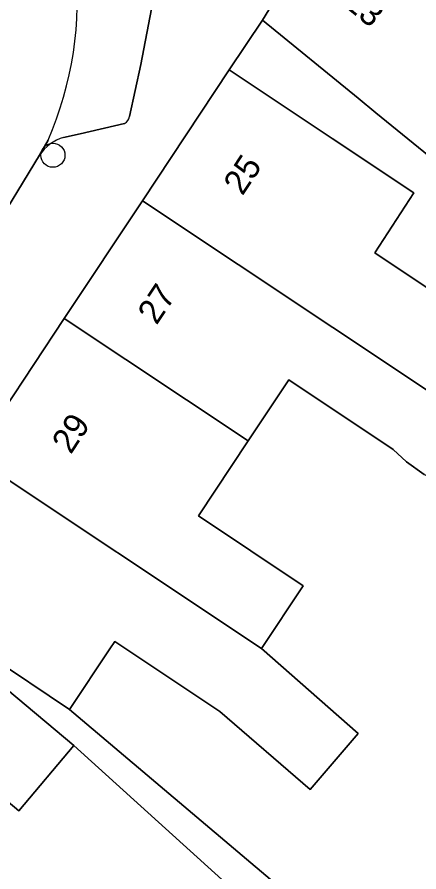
# Model space of a CAD drawing. Extents: x 160102 to 160934, y 382045 to 382923.
# Drawn here: x 160795.34 to 160811.62, y 382744.76 to 382779.35 of the extents above; entities that cross this region are included whole.
import ezdxf

# ---------------------------------------------------------------- set-up
doc = ezdxf.new("R2010")
doc.units = 0
for name, color, linetype in [('IMGEO_Boom', 7, 'Continuous'), ('IMGEO_Erf', 7, 'Continuous'), ('IMGEO_Pand', 7, 'Continuous'), ('IMGEO_Pand_nummerreeks', 7, 'Continuous'), ('IMGEO_Parkeervlak_open', 7, 'Continuous'), ('IMGEO_Rijbaan_lokaal_open', 7, 'Continuous'), ('IMGEO_Voetpad_open', 7, 'Continuous')]:
    doc.layers.add(name, color=color, linetype=linetype)

msp = doc.modelspace()

# ---------------------------------------------------------------- linework, layer by layer
at = {"layer": 'IMGEO_Boom'}
msp.add_circle((160796.789, 382773.756), 0.489, dxfattribs=at)
at = {"layer": 'IMGEO_Erf'}
for points in [[(160814.052, 382772.086), (160809.871, 382775.473), (160809.161, 382776.067), (160805.278, 382779.217), (160803.934, 382777.206), (160808.098, 382774.438), (160811.416, 382772.229), (160809.837, 382769.801), (160814.018, 382767.021)], [(160811.827, 382760.832), (160811.114, 382761.348), (160810.578, 382761.848), (160806.342, 382764.664), (160804.701, 382762.196), (160802.683, 382759.16), (160806.934, 382756.335), (160805.244, 382753.792), (160809.16, 382750.362), (160807.212, 382748.098), (160803.552, 382751.247), (160799.299, 382754.075), (160799.09, 382753.781), (160797.463, 382751.334), (160805.938, 382744.171)], [(160805.066, 382743.156), (160797.637, 382749.874), (160795.411, 382747.227), (160792.727, 382749.483), (160790.144, 382751.271), (160791.87, 382753.764), (160789.421, 382755.308), (160787.629, 382756.535), (160782.516, 382747.95), (160784.943, 382745.491), (160789.489, 382749.978), (160791.696, 382747.743), (160793.76, 382745.652), (160789.259, 382741.209)]]:
    msp.add_lwpolyline(points, dxfattribs=at)
at = {"layer": 'IMGEO_Pand'}
for points in [[(160810.458, 382784.84), (160812.317, 382786.788), (160809.928, 382789.068), (160808.005, 382787.053), (160807.398, 382787.633), (160809.416, 382789.747), (160809.228, 382789.927), (160803.33, 382783.747), (160806.304, 382780.909), (160805.278, 382779.217), (160809.161, 382776.067), (160809.871, 382775.473), (160814.052, 382772.086), (160816.387, 382774.746), (160812.321, 382778.04), (160814.83, 382780.668)], [(160811.416, 382772.229), (160808.098, 382774.438), (160803.934, 382777.206), (160800.414, 382771.91), (160812.003, 382764.206), (160812.096, 382764.13), (160812.391, 382764.573), (160814.018, 382767.021), (160809.837, 382769.801)], [(160800.414, 382771.91), (160797.249, 382767.149), (160804.701, 382762.196), (160806.342, 382764.664), (160810.578, 382761.848), (160811.114, 382761.348), (160811.827, 382760.832), (160812.291, 382760.657), (160812.84, 382760.503), (160813.538, 382760.494), (160814.238, 382760.635), (160814.707, 382760.862), (160815.176, 382761.153), (160815.667, 382761.592), (160814.82, 382762.363), (160812.391, 382764.573), (160812.096, 382764.13), (160812.003, 382764.206)], [(160793.541, 382761.572), (160805.244, 382753.792), (160806.934, 382756.335), (160802.683, 382759.16), (160804.701, 382762.196), (160797.249, 382767.149)], [(160793.541, 382761.572), (160790.023, 382756.28), (160794.187, 382753.512), (160797.463, 382751.334), (160799.09, 382753.781), (160799.299, 382754.075), (160803.552, 382751.247), (160807.212, 382748.098), (160809.16, 382750.362), (160805.244, 382753.792)], [(160797.637, 382749.874), (160794.954, 382752.13), (160794.688, 382751.814), (160792.727, 382749.483), (160795.411, 382747.227)]]:
    msp.add_lwpolyline(points, close=True, dxfattribs=at)
at = {"layer": 'IMGEO_Parkeervlak_open'}
for points in [[(160799.89, 382775.323), (160800.356, 382777.424), (160800.783, 382779.673)], [(160797.225, 382774.476), (160797.899, 382774.628), (160799.691, 382775.038)], [(160796.592, 382774.371), (160796.246, 382773.759)]]:
    msp.add_lwpolyline(points, dxfattribs=at)
for centre, radius, start, end in [((160783.659, 382780.037), 14.12, 336.3423, 6.3512), ((160799.523, 382775.367), 0.369, 296.9948, 353.1562), ((160797.704, 382772.795), 1.748, 105.9036, 146.533)]:
    msp.add_arc(centre, radius, start, end, dxfattribs=at)
at = {"layer": 'IMGEO_Rijbaan_lokaal_open'}
msp.add_lwpolyline([(160791.28, 382772.967), (160789.348, 382769.291), (160787.679, 382766.661), (160790.619, 382764.66), (160794.248, 382770.496), (160796.246, 382773.759), (160796.592, 382774.371)], dxfattribs=at)
msp.add_arc((160783.659, 382780.037), 14.12, 336.3423, 6.3512, dxfattribs=at)
at = {"layer": 'IMGEO_Voetpad_open'}
for points in [[(160797.249, 382767.149), (160800.414, 382771.91), (160803.934, 382777.206), (160805.278, 382779.217), (160806.304, 382780.909), (160803.33, 382783.747), (160798.687, 382788.177), (160794.186, 382792.473), (160792.597, 382793.974), (160790.574, 382791.854), (160785.04, 382797.135), (160779.743, 382802.19), (160779.226, 382801.831), (160787.076, 382794.251), (160790.494, 382790.899), (160790.7, 382790.759), (160791.465, 382790.777), (160792.202, 382790.839)], [(160800.783, 382779.673), (160800.356, 382777.424), (160799.89, 382775.323)], [(160799.691, 382775.038), (160797.899, 382774.628), (160797.225, 382774.476)], [(160796.246, 382773.759), (160794.248, 382770.496), (160790.619, 382764.66), (160787.333, 382759.812), (160785.765, 382759.25), (160785.579, 382758.973)], [(160775.444, 382743.297), (160776.607, 382742.118), (160782.516, 382747.95), (160787.629, 382756.535), (160789.421, 382755.308), (160790.023, 382756.28), (160793.541, 382761.572), (160797.249, 382767.149)]]:
    msp.add_lwpolyline(points, dxfattribs=at)
msp.add_lwpolyline([(160797.463, 382751.334), (160794.187, 382753.512), (160790.023, 382756.28), (160789.421, 382755.308), (160791.87, 382753.764), (160794.688, 382751.814), (160794.954, 382752.13), (160797.637, 382749.874), (160805.066, 382743.156), (160805.938, 382744.171)], close=True, dxfattribs=at)
for centre, radius, start, end in [((160799.523, 382775.367), 0.369, 296.9948, 353.1562), ((160797.704, 382772.795), 1.748, 105.9036, 146.533)]:
    msp.add_arc(centre, radius, start, end, dxfattribs=at)

# ---------------------------------------------------------------- texts
at = {"layer": 'IMGEO_Pand_nummerreeks'}
for s, rotation, p in [('23', 320.8154, (160808.527, 382779.821)), ('25', 56.3848, (160804.469, 382772.086)), ('27', 56.3848, (160800.991, 382766.854)), ('29', 56.3852, (160797.514, 382761.623))]:
    msp.add_text(s, height=1, rotation=rotation, dxfattribs=at).set_placement(p)

doc.saveas('drawing.dxf')
